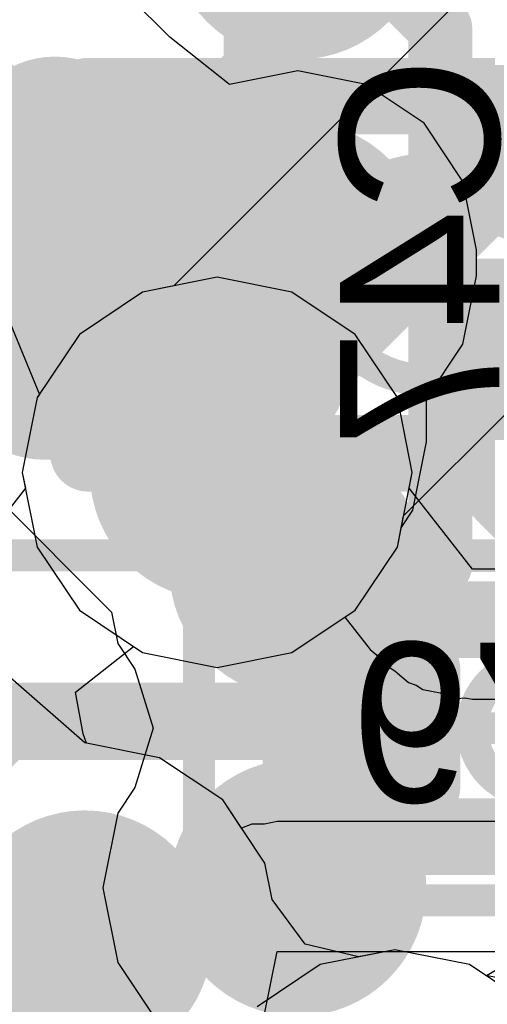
# Model space of a CAD drawing. Header units: millimetres. Extents: x -2 to 68, y -2 to 27.4.
# Tile 369 of 594: x 35.2 to 35.9, y 19.3 to 20.9. Entities that reach past the tile are written whole.
import ezdxf

# ---------------------------------------------------------------- set-up
doc = ezdxf.new("R2010")
doc.units = ezdxf.units.MM
for name, color, linetype in [('BottomLayer', 5, 'Continuous'), ('BottomPaste', 16, 'Continuous'), ('BottomSolder', 6, 'Continuous'), ('DrillGuide', 244, 'Continuous'), ('Mechanical10', 56, 'Continuous'), ('Mechanical17', 56, 'Continuous'), ('Mechanical6', 56, 'Continuous'), ('MidLayer1', 16, 'Continuous'), ('MidLayer2', 76, 'Continuous'), ('MidLayer3', 90, 'Continuous'), ('MidLayer4', 156, 'Continuous'), ('MidLayer5', 130, 'Continuous'), ('MidLayer6', 216, 'Continuous'), ('MidLayer7', 6, 'Continuous'), ('MidLayer8', 54, 'Continuous'), ('MultiLayer', 9, 'Continuous'), ('TopLayer', 1, 'Continuous'), ('TopPaste', 8, 'Continuous'), ('TopSolder', 216, 'Continuous'), ('ViaHoleLayer', 16, 'Continuous')]:
    doc.layers.add(name, color=color, linetype=linetype)

# ---------------------------------------------------------------- blocks, each defined once
blk = doc.blocks.new('BGA486C50P27X27_1400X1400X125_227')
at = {"layer": 'TopLayer', "const_width": 0.1}
for points in [[(3.95, 0.5, 1), (4.05, 0.5, 1)], [(4.45, 0.5, 1), (4.55, 0.5, 1)], [(4.95, 0.5, 1), (5.05, 0.5, 1)]]:
    blk.add_lwpolyline(points, format="xyb", close=True, dxfattribs=at)
at = {"layer": 'TopPaste', "const_width": 0.1}
for points in [[(3.95, 0.5, 1), (4.05, 0.5, 1)], [(4.45, 0.5, 1), (4.55, 0.5, 1)], [(4.95, 0.5, 1), (5.05, 0.5, 1)]]:
    blk.add_lwpolyline(points, format="xyb", close=True, dxfattribs=at)
at = {"layer": 'TopSolder', "const_width": 0.2016}
for points in [[(3.8992, 0.5, 1), (4.1008, 0.5, 1)], [(4.3992, 0.5, 1), (4.6008, 0.5, 1)], [(4.8992, 0.5, 1), (5.1008, 0.5, 1)], [(5.3992, 0.5, 1), (5.6008, 0.5, 1)]]:
    blk.add_lwpolyline(points, format="xyb", close=True, dxfattribs=at)
blk = doc.blocks.new('CAP_0201_B_383')
at = {"layer": 'BottomLayer', "const_width": 0.0806}
for points in [[(-0.3897, 0.0894, 1), (-0.3091, 0.0894, 1)], [(-0.2409, 0.0894, 1), (-0.1603, 0.0894, 1)], [(0.1603, 0.0894, 1), (0.2409, 0.0894, 1)], [(0.3091, 0.0894, 1), (0.3897, 0.0894, 1)], [(-0.3897, -0.0894, 1), (-0.3091, -0.0894, 1)], [(-0.2409, -0.0894, 1), (-0.1603, -0.0894, 1)], [(0.1603, -0.0894, 1), (0.2409, -0.0894, 1)], [(0.3091, -0.0894, 1), (0.3897, -0.0894, 1)]]:
    blk.add_lwpolyline(points, format="xyb", close=True, dxfattribs=at)
at = {"layer": 'BottomLayer'}
for points in [[(-0.2006, 0.17), (-0.3494, 0.17), (-0.2006, -0.17), (-0.3494, -0.17)], [(0.2006, -0.17), (0.3494, -0.17), (0.2006, 0.17), (0.3494, 0.17)], [(-0.12, 0.0894), (-0.43, 0.0894), (-0.12, -0.0894), (-0.43, -0.0894)], [(0.12, -0.0894), (0.43, -0.0894), (0.12, 0.0894), (0.43, 0.0894)]]:
    blk.add_solid(points, dxfattribs=at)
at = {"layer": 'BottomPaste', "const_width": 0.0806}
for points in [[(-0.3897, 0.0894, 1), (-0.3091, 0.0894, 1)], [(-0.2409, 0.0894, 1), (-0.1603, 0.0894, 1)], [(0.1603, 0.0894, 1), (0.2409, 0.0894, 1)], [(0.3091, 0.0894, 1), (0.3897, 0.0894, 1)], [(-0.3897, -0.0894, 1), (-0.3091, -0.0894, 1)], [(-0.2409, -0.0894, 1), (-0.1603, -0.0894, 1)], [(0.1603, -0.0894, 1), (0.2409, -0.0894, 1)], [(0.3091, -0.0894, 1), (0.3897, -0.0894, 1)]]:
    blk.add_lwpolyline(points, format="xyb", close=True, dxfattribs=at)
at = {"layer": 'BottomPaste'}
for points in [[(-0.2006, 0.17), (-0.3494, 0.17), (-0.2006, -0.17), (-0.3494, -0.17)], [(0.2006, -0.17), (0.3494, -0.17), (0.2006, 0.17), (0.3494, 0.17)], [(-0.12, 0.0894), (-0.43, 0.0894), (-0.12, -0.0894), (-0.43, -0.0894)], [(0.12, -0.0894), (0.43, -0.0894), (0.12, 0.0894), (0.43, 0.0894)]]:
    blk.add_solid(points, dxfattribs=at)
at = {"layer": 'BottomSolder', "const_width": 0.0806}
for points in [[(-0.3897, 0.0894, 1), (-0.3091, 0.0894, 1)], [(-0.2409, 0.0894, 1), (-0.1603, 0.0894, 1)], [(0.1603, 0.0894, 1), (0.2409, 0.0894, 1)], [(0.3091, 0.0894, 1), (0.3897, 0.0894, 1)], [(-0.3897, -0.0894, 1), (-0.3091, -0.0894, 1)], [(-0.2409, -0.0894, 1), (-0.1603, -0.0894, 1)], [(0.1603, -0.0894, 1), (0.2409, -0.0894, 1)], [(0.3091, -0.0894, 1), (0.3897, -0.0894, 1)]]:
    blk.add_lwpolyline(points, format="xyb", close=True, dxfattribs=at)
at = {"layer": 'BottomSolder'}
for points in [[(-0.2006, 0.17), (-0.3494, 0.17), (-0.2006, -0.17), (-0.3494, -0.17)], [(0.2006, -0.17), (0.3494, -0.17), (0.2006, 0.17), (0.3494, 0.17)], [(-0.12, 0.0894), (-0.43, 0.0894), (-0.12, -0.0894), (-0.43, -0.0894)], [(0.12, -0.0894), (0.43, -0.0894), (0.12, 0.0894), (0.43, 0.0894)]]:
    blk.add_solid(points, dxfattribs=at)
at = {"layer": 'Mechanical10', "const_width": 0.12}
for points in [[(-0.32, 0.17), (0.32, 0.17)], [(-0.32, -0.17), (-0.32, 0.17)], [(0.32, -0.17), (0.32, 0.17)], [(-0.32, -0.17), (0.32, -0.17)]]:
    blk.add_lwpolyline(points, dxfattribs=at)
at = {"layer": 'Mechanical10', "const_width": 0.06}
for points in [[(-0.35, 0.17, 1), (-0.29, 0.17, 1)], [(-0.35, 0.17, 1), (-0.29, 0.17, 1)], [(0.29, 0.17, 1), (0.35, 0.17, 1)], [(0.29, 0.17, 1), (0.35, 0.17, 1)], [(-0.35, -0.17, 1), (-0.29, -0.17, 1)], [(-0.35, -0.17, 1), (-0.29, -0.17, 1)], [(0.29, -0.17, 1), (0.35, -0.17, 1)], [(0.29, -0.17, 1), (0.35, -0.17, 1)]]:
    blk.add_lwpolyline(points, format="xyb", close=True, dxfattribs=at)
at = {"layer": 'Mechanical6', "const_width": 0.05}
for points in [[(-0.53, 0.27), (0.53, 0.27)], [(-0.53, -0.27), (-0.53, 0.27)], [(0.53, -0.27), (0.53, 0.27)], [(0, -0.135), (0, 0.135)], [(-0.135, 0), (0.135, 0)], [(-0.53, -0.27), (0.53, -0.27)]]:
    blk.add_lwpolyline(points, dxfattribs=at)
at = {"layer": 'Mechanical6'}
for points, const_width in [([(-0.5425, 0.27, 1), (-0.5175, 0.27, 1)], 0.025), ([(-0.5425, 0.27, 1), (-0.5175, 0.27, 1)], 0.025), ([(0.5175, 0.27, 1), (0.5425, 0.27, 1)], 0.025), ([(0.5175, 0.27, 1), (0.5425, 0.27, 1)], 0.025), ([(-0.0125, 0.135, 1), (0.0125, 0.135, 1)], 0.025), ([(0.1013, 0, 1), (-0.1013, 0, 1)], 0.05), ([(-0.1475, 0, 1), (-0.1225, 0, 1)], 0.025), ([(-0.1138, 0, 1), (-0.0888, 0, 1)], 0.025), ([(0.0888, 0, 1), (0.1138, 0, 1)], 0.025), ([(0.1225, 0, 1), (0.1475, 0, 1)], 0.025), ([(-0.0125, -0.135, 1), (0.0125, -0.135, 1)], 0.025), ([(-0.5425, -0.27, 1), (-0.5175, -0.27, 1)], 0.025), ([(-0.5425, -0.27, 1), (-0.5175, -0.27, 1)], 0.025), ([(0.5175, -0.27, 1), (0.5425, -0.27, 1)], 0.025), ([(0.5175, -0.27, 1), (0.5425, -0.27, 1)], 0.025)]:
    blk.add_lwpolyline(points, format="xyb", close=True, dxfattribs=dict(at, const_width=const_width))
blk = doc.blocks.new('CAP_0402_B_422')
at = {"layer": 'BottomLayer', "const_width": 0.1508}
for points in [[(-0.6746, 0.1392, 1), (-0.5238, 0.1392, 1)], [(-0.3462, 0.1392, 1), (-0.1954, 0.1392, 1)], [(-0.6746, -0.1392, 1), (-0.5238, -0.1392, 1)], [(-0.3462, -0.1392, 1), (-0.1954, -0.1392, 1)]]:
    blk.add_lwpolyline(points, format="xyb", close=True, dxfattribs=at)
at = {"layer": 'BottomLayer'}
for points in [[(-0.2708, 0.29), (-0.5992, 0.29), (-0.2708, -0.29), (-0.5992, -0.29)], [(-0.12, 0.1392), (-0.75, 0.1392), (-0.12, -0.1392), (-0.75, -0.1392)]]:
    blk.add_solid(points, dxfattribs=at)
at = {"layer": 'BottomPaste', "const_width": 0.1508}
for points in [[(-0.6746, 0.1392, 1), (-0.5238, 0.1392, 1)], [(-0.3462, 0.1392, 1), (-0.1954, 0.1392, 1)], [(-0.6746, -0.1392, 1), (-0.5238, -0.1392, 1)], [(-0.3462, -0.1392, 1), (-0.1954, -0.1392, 1)]]:
    blk.add_lwpolyline(points, format="xyb", close=True, dxfattribs=at)
at = {"layer": 'BottomPaste'}
for points in [[(-0.2708, 0.29), (-0.5992, 0.29), (-0.2708, -0.29), (-0.5992, -0.29)], [(-0.12, 0.1392), (-0.75, 0.1392), (-0.12, -0.1392), (-0.75, -0.1392)]]:
    blk.add_solid(points, dxfattribs=at)
at = {"layer": 'BottomSolder', "const_width": 0.1508}
for points in [[(-0.6746, 0.1392, 1), (-0.5238, 0.1392, 1)], [(-0.3462, 0.1392, 1), (-0.1954, 0.1392, 1)], [(-0.6746, -0.1392, 1), (-0.5238, -0.1392, 1)], [(-0.3462, -0.1392, 1), (-0.1954, -0.1392, 1)]]:
    blk.add_lwpolyline(points, format="xyb", close=True, dxfattribs=at)
at = {"layer": 'BottomSolder'}
for points in [[(-0.2708, 0.29), (-0.5992, 0.29), (-0.2708, -0.29), (-0.5992, -0.29)], [(-0.12, 0.1392), (-0.75, 0.1392), (-0.12, -0.1392), (-0.75, -0.1392)]]:
    blk.add_solid(points, dxfattribs=at)
at = {"layer": 'Mechanical10', "const_width": 0.12}
for points in [[(-0.53, 0.28), (0.53, 0.28)], [(-0.53, -0.28), (-0.53, 0.28)], [(-0.53, -0.28), (0.53, -0.28)]]:
    blk.add_lwpolyline(points, dxfattribs=at)
at = {"layer": 'Mechanical10', "const_width": 0.06}
for points in [[(-0.56, 0.28, 1), (-0.5, 0.28, 1)], [(-0.56, 0.28, 1), (-0.5, 0.28, 1)], [(-0.56, -0.28, 1), (-0.5, -0.28, 1)], [(-0.56, -0.28, 1), (-0.5, -0.28, 1)]]:
    blk.add_lwpolyline(points, format="xyb", close=True, dxfattribs=at)
at = {"layer": 'Mechanical6', "const_width": 0.05}
for points in [[(0, -0.22), (0, 0.22)], [(-0.22, 0), (0.22, 0)], [(-0.9, -0.44), (0.9, -0.44)]]:
    blk.add_lwpolyline(points, dxfattribs=at)
at = {"layer": 'Mechanical6'}
for points, const_width in [([(-0.0125, 0.22, 1), (0.0125, 0.22, 1)], 0.025), ([(0.165, 0, 1), (-0.165, 0, 1)], 0.05), ([(-0.2325, 0, 1), (-0.2075, 0, 1)], 0.025), ([(-0.1775, 0, 1), (-0.1525, 0, 1)], 0.025), ([(-0.0125, -0.22, 1), (0.0125, -0.22, 1)], 0.025)]:
    blk.add_lwpolyline(points, format="xyb", close=True, dxfattribs=dict(at, const_width=const_width))

msp = doc.modelspace()

# ---------------------------------------------------------------- linework, layer by layer
at = {"layer": 'BottomLayer', "const_width": 0.1}
for points in [[(34.8661, 20.4609), (35.3913, 20.4609)], [(34.8164, 19.4), (35.1664, 19.75)], [(35.1664, 19.75), (35.725, 19.75)]]:
    msp.add_lwpolyline(points, dxfattribs=at)
at = {"layer": 'BottomLayer', "const_width": 0.05}
for points in [[(35.3663, 20.4609, 1), (35.4163, 20.4609, 1)], [(35.1414, 19.75, 1), (35.1914, 19.75, 1)], [(35.1414, 19.75, 1), (35.1914, 19.75, 1)], [(35.7, 19.75, 1), (35.75, 19.75, 1)]]:
    msp.add_lwpolyline(points, format="xyb", close=True, dxfattribs=at)
at = {"layer": 'DrillGuide'}
for points, const_width in [([(35.2191, 20.6529, 1), (35.2691, 20.6529, 1)], 0.05), ([(35.6, 20.5, 1), (35.65, 20.5, 1)], 0.05), ([(35.4486, 20.1511, 1), (35.5486, 20.1511, 1)], 0.1), ([(35.2408, 19.4212, 1), (35.3408, 19.4212, 1)], 0.1)]:
    msp.add_lwpolyline(points, format="xyb", close=True, dxfattribs=dict(at, const_width=const_width))
at = {"layer": 'MidLayer1'}
for p, q in [((35.4243, 20.8331), (35.2668, 20.9906)), ((35.5177, 20.759), (35.4243, 20.8331)), ((35.625, 20.7804), (35.5177, 20.759)), ((35.7323, 20.759), (35.625, 20.7804)), ((35.8233, 20.6983), (35.7323, 20.759)), ((35.884, 20.6073), (35.8233, 20.6983)), ((35.9054, 20.5), (35.884, 20.6073)), ((35.9054, 20.4594), (35.9054, 20.5)), ((35.884, 20.3521), (35.9054, 20.4594)), ((35.1616, 20.4144), (35.2195, 20.2734)), ((35.8268, 20.2665), (35.884, 20.3521)), ((35.216, 20.2682), (35.1927, 20.1511)), ((35.2195, 20.2734), (35.216, 20.2682)), ((35.8268, 20.1989), (35.8268, 20.2665)), ((35.8055, 20.0916), (35.8268, 20.1989)), ((35.1927, 20.1511), (35.216, 20.034)), ((35.7872, 20.0643), (35.8055, 20.0916)), ((35.7812, 20.034), (35.7872, 20.0643)), ((35.216, 20.034), (35.2823, 19.9348)), ((35.7149, 19.9348), (35.7812, 20.034)), ((35.2823, 19.9348), (35.3815, 19.8685)), ((35.6156, 19.8685), (35.7149, 19.9348)), ((35.3815, 19.8685), (35.4986, 19.8452)), ((35.4986, 19.8452), (35.6156, 19.8685)), ((35.7773, 19.4027), (35.6603, 19.3794)), ((35.8944, 19.3794), (35.7773, 19.4027)), ((35.6603, 19.3794), (35.5611, 19.3131)), ((35.92, 19.3623), (35.8944, 19.3794)), ((35.9523, 19.3559), (35.92, 19.3623))]:
    msp.add_line(p, q, dxfattribs=at)
for points, const_width in [([(35.0865, 20.8104), (35.2441, 20.6529)], 0.1), ([(35.625, 20.4594), (35.625, 20.5)], 0.15), ([(35.5464, 20.3808), (35.625, 20.4594)], 0.15), ([(35.5464, 20.1989), (35.5464, 20.3808)], 0.15), ([(35.4986, 20.1511), (35.5464, 20.1989)], 0.15), ([(35.2822, 19.4126), (35.2908, 19.4212)], 0.1), ([(35.2822, 19.0822), (35.2822, 19.4126)], 0.1)]:
    msp.add_lwpolyline(points, dxfattribs=dict(at, const_width=const_width))
for points, const_width in [([(35.9195, 20.6604, 1), (36.0695, 20.6604, 1)], 0.15), ([(35.1691, 20.6529, 1), (35.3191, 20.6529, 1)], 0.15), ([(35.2191, 20.6529, 1), (35.2691, 20.6529, 1)], 0.05), ([(35.55, 20.5, 1), (35.7, 20.5, 1)], 0.15), ([(35.5875, 20.5, 1), (35.6625, 20.5, 1)], 0.075), ([(35.5875, 20.4594, 1), (35.6625, 20.4594, 1)], 0.075), ([(35.5875, 20.4594, 1), (35.6625, 20.4594, 1)], 0.075), ([(35.5089, 20.3808, 1), (35.5839, 20.3808, 1)], 0.075), ([(35.5089, 20.3808, 1), (35.5839, 20.3808, 1)], 0.075), ([(35.3986, 20.1511, 1), (35.5986, 20.1511, 1)], 0.2), ([(35.5089, 20.1989, 1), (35.5839, 20.1989, 1)], 0.075), ([(35.5089, 20.1989, 1), (35.5839, 20.1989, 1)], 0.075), ([(35.4611, 20.1511, 1), (35.5361, 20.1511, 1)], 0.075), ([(35.1908, 19.4212, 1), (35.3908, 19.4212, 1)], 0.2), ([(35.2658, 19.4212, 1), (35.3158, 19.4212, 1)], 0.05), ([(35.2572, 19.4126, 1), (35.3072, 19.4126, 1)], 0.05), ([(35.2572, 19.4126, 1), (35.3072, 19.4126, 1)], 0.05)]:
    msp.add_lwpolyline(points, format="xyb", close=True, dxfattribs=dict(at, const_width=const_width))
at = {"layer": 'MidLayer2'}
for p, q in [((35.4986, 20.457), (35.3815, 20.4337)), ((35.6156, 20.4337), (35.4986, 20.457)), ((35.3815, 20.4337), (35.2823, 20.3674)), ((35.7149, 20.3674), (35.6156, 20.4337)), ((35.2823, 20.3674), (35.216, 20.2682)), ((35.7812, 20.2682), (35.7149, 20.3674)), ((35.216, 20.2682), (35.1927, 20.1511)), ((35.8045, 20.1511), (35.7812, 20.2682)), ((35.1927, 20.1511), (35.216, 20.034)), ((35.7812, 20.034), (35.8045, 20.1511)), ((35.216, 20.034), (35.2823, 19.9348)), ((35.7149, 19.9348), (35.7812, 20.034)), ((35.2823, 19.9348), (35.3815, 19.8685)), ((35.6156, 19.8685), (35.7149, 19.9348)), ((35.3815, 19.8685), (35.4986, 19.8452)), ((35.4986, 19.8452), (35.6156, 19.8685)), ((35.7773, 19.4027), (35.6603, 19.3794)), ((35.8944, 19.3794), (35.7773, 19.4027)), ((35.6603, 19.3794), (35.5611, 19.3131)), ((35.9936, 19.3131), (35.8944, 19.3794))]:
    msp.add_line(p, q, dxfattribs=at)
at = {"layer": 'MidLayer2', "const_width": 0.2}
for points in [[(35.3986, 20.1511, 1), (35.5986, 20.1511, 1)], [(35.1908, 19.4212, 1), (35.3908, 19.4212, 1)]]:
    msp.add_lwpolyline(points, format="xyb", close=True, dxfattribs=at)
at = {"layer": 'MidLayer3'}
for p, q in [((35.4986, 20.457), (35.3815, 20.4337)), ((35.6156, 20.4337), (35.4986, 20.457)), ((35.3815, 20.4337), (35.2823, 20.3674)), ((35.7149, 20.3674), (35.6156, 20.4337)), ((35.2823, 20.3674), (35.216, 20.2682)), ((35.7812, 20.2682), (35.7149, 20.3674)), ((35.216, 20.2682), (35.1927, 20.1511)), ((35.8045, 20.1511), (35.7812, 20.2682)), ((35.1927, 20.1511), (35.216, 20.034)), ((35.7812, 20.034), (35.8045, 20.1511)), ((35.216, 20.034), (35.2823, 19.9348)), ((35.7149, 19.9348), (35.7812, 20.034)), ((35.2823, 19.9348), (35.3815, 19.8685)), ((35.6156, 19.8685), (35.7149, 19.9348)), ((35.3815, 19.8685), (35.4986, 19.8452)), ((35.4986, 19.8452), (35.6156, 19.8685)), ((35.7773, 19.4027), (35.6603, 19.3794)), ((35.8944, 19.3794), (35.7773, 19.4027)), ((35.6603, 19.3794), (35.5611, 19.3131)), ((35.9936, 19.3131), (35.8944, 19.3794))]:
    msp.add_line(p, q, dxfattribs=at)
at = {"layer": 'MidLayer3', "const_width": 0.2}
for points in [[(35.3986, 20.1511, 1), (35.5986, 20.1511, 1)], [(35.1908, 19.4212, 1), (35.3908, 19.4212, 1)]]:
    msp.add_lwpolyline(points, format="xyb", close=True, dxfattribs=at)
at = {"layer": 'MidLayer4'}
for p, q in [((35.4986, 20.457), (35.3815, 20.4337)), ((35.6156, 20.4337), (35.4986, 20.457)), ((35.3815, 20.4337), (35.2823, 20.3674)), ((35.7149, 20.3674), (35.6156, 20.4337)), ((35.2823, 20.3674), (35.216, 20.2682)), ((35.7812, 20.2682), (35.7149, 20.3674)), ((35.216, 20.2682), (35.1927, 20.1511)), ((35.8045, 20.1511), (35.7812, 20.2682)), ((35.1927, 20.1511), (35.216, 20.034)), ((35.7812, 20.034), (35.8045, 20.1511)), ((35.216, 20.034), (35.2823, 19.9348)), ((35.7149, 19.9348), (35.7812, 20.034)), ((35.2823, 19.9348), (35.3815, 19.8685)), ((35.6156, 19.8685), (35.7149, 19.9348)), ((35.3815, 19.8685), (35.4986, 19.8452)), ((35.4986, 19.8452), (35.6156, 19.8685)), ((36.0218, 19.4219), (35.9211, 19.3616)), ((35.7773, 19.4027), (35.6603, 19.3794)), ((35.8944, 19.3794), (35.7773, 19.4027)), ((35.6603, 19.3794), (35.5611, 19.3131)), ((35.9211, 19.3616), (35.8944, 19.3794))]:
    msp.add_line(p, q, dxfattribs=at)
at = {"layer": 'MidLayer4', "const_width": 0.2}
for points in [[(35.3986, 20.1511, 1), (35.5986, 20.1511, 1)], [(35.1908, 19.4212, 1), (35.3908, 19.4212, 1)]]:
    msp.add_lwpolyline(points, format="xyb", close=True, dxfattribs=at)
at = {"layer": 'MidLayer5', "const_width": 0.1}
for points in [[(35.5585, 20.7837), (35.5585, 21.8288)], [(35.775, 20.9211), (35.8486, 20.8475)], [(35.8486, 20.0061), (35.8486, 20.8475)], [(34.8753, 20.1005), (35.5585, 20.7837)], [(35.6137, 19.7712), (35.8486, 20.0061)], [(34.9013, 19.7712), (35.6137, 19.7712)]]:
    msp.add_lwpolyline(points, dxfattribs=at)
at = {"layer": 'MidLayer5'}
for points, const_width in [([(35.8236, 20.8475, 1), (35.8736, 20.8475, 1)], 0.05), ([(35.8236, 20.8475, 1), (35.8736, 20.8475, 1)], 0.05), ([(35.5335, 20.7837, 1), (35.5835, 20.7837, 1)], 0.05), ([(35.5335, 20.7837, 1), (35.5835, 20.7837, 1)], 0.05), ([(35.3986, 20.1511, 1), (35.5986, 20.1511, 1)], 0.2), ([(35.8236, 20.0061, 1), (35.8736, 20.0061, 1)], 0.05), ([(35.8236, 20.0061, 1), (35.8736, 20.0061, 1)], 0.05), ([(35.5887, 19.7712, 1), (35.6387, 19.7712, 1)], 0.05), ([(35.5887, 19.7712, 1), (35.6387, 19.7712, 1)], 0.05), ([(35.1908, 19.4212, 1), (35.3908, 19.4212, 1)], 0.2)]:
    msp.add_lwpolyline(points, format="xyb", close=True, dxfattribs=dict(at, const_width=const_width))
at = {"layer": 'MidLayer6'}
for p, q in [((35.8832, 20.8962), (35.4304, 20.4434)), ((35.7909, 20.0829), (36.169, 20.461)), ((35.4304, 20.4434), (35.3815, 20.4337)), ((35.3815, 20.4337), (35.2823, 20.3674)), ((35.2823, 20.3674), (35.216, 20.2682)), ((35.216, 20.2682), (35.1927, 20.1511)), ((35.1927, 20.1511), (35.216, 20.034)), ((35.7812, 20.034), (35.7909, 20.0829)), ((35.216, 20.034), (35.2823, 19.9348)), ((35.7149, 19.9348), (35.7812, 20.034)), ((35.2823, 19.9348), (35.3815, 19.8685)), ((35.6156, 19.8685), (35.7149, 19.9348)), ((35.3815, 19.8685), (35.4986, 19.8452)), ((35.4986, 19.8452), (35.6156, 19.8685)), ((35.7773, 19.4027), (35.6603, 19.3794)), ((35.8944, 19.3794), (35.7773, 19.4027)), ((35.6603, 19.3794), (35.5611, 19.3131)), ((35.9936, 19.3131), (35.8944, 19.3794))]:
    msp.add_line(p, q, dxfattribs=at)
at = {"layer": 'MidLayer6', "const_width": 0.1}
msp.add_lwpolyline([(35.4986, 20.1511), (36.0634, 20.7159)], dxfattribs=at)
at = {"layer": 'MidLayer6'}
for points, const_width in [([(35.3986, 20.1511, 1), (35.5986, 20.1511, 1)], 0.2), ([(35.4736, 20.1511, 1), (35.5236, 20.1511, 1)], 0.05), ([(35.1908, 19.4212, 1), (35.3908, 19.4212, 1)], 0.2)]:
    msp.add_lwpolyline(points, format="xyb", close=True, dxfattribs=dict(at, const_width=const_width))
at = {"layer": 'MidLayer7'}
for p, q in [((35.4986, 20.457), (35.3815, 20.4337)), ((35.6156, 20.4337), (35.4986, 20.457)), ((35.3815, 20.4337), (35.2823, 20.3674)), ((35.7149, 20.3674), (35.6156, 20.4337)), ((35.2823, 20.3674), (35.216, 20.2682)), ((35.7812, 20.2682), (35.7149, 20.3674)), ((35.216, 20.2682), (35.1927, 20.1511)), ((35.8045, 20.1511), (35.7812, 20.2682)), ((35.1927, 20.1511), (35.1977, 20.1262)), ((35.7995, 20.1262), (35.8045, 20.1511)), ((35.1977, 20.1262), (35.0982, 19.9992)), ((35.899, 19.9992), (35.7995, 20.1262)), ((36.2672, 19.9992), (35.899, 19.9992)), ((35.6156, 19.8685), (35.6988, 19.9241)), ((35.6988, 19.9241), (35.7385, 19.8734)), ((35.2762, 19.8066), (35.3671, 19.8782)), ((35.3671, 19.8782), (35.3815, 19.8685)), ((35.3815, 19.8685), (35.4986, 19.8452)), ((35.4986, 19.8452), (35.6156, 19.8685)), ((35.7385, 19.8734), (35.7479, 19.8653)), ((35.7479, 19.8653), (35.7548, 19.855)), ((35.7548, 19.855), (35.7778, 19.8396)), ((35.7778, 19.8396), (35.7988, 19.8216)), ((35.7988, 19.8216), (35.8106, 19.8177)), ((35.2882, 19.7414), (35.2762, 19.8066)), ((35.8106, 19.8177), (35.821, 19.8108)), ((35.821, 19.8108), (35.8481, 19.8054)), ((35.8481, 19.8054), (35.8744, 19.7968)), ((35.8744, 19.7968), (35.8868, 19.7977)), ((35.8868, 19.7977), (35.899, 19.7953)), ((35.899, 19.7953), (36.1399, 19.7953)), ((35.2937, 19.7265), (35.2882, 19.7414)), ((35.4078, 19.7038), (35.2937, 19.7265)), ((35.5071, 19.6375), (35.4078, 19.7038)), ((35.5734, 19.5383), (35.5071, 19.6375)), ((35.5847, 19.4816), (35.5734, 19.5383)), ((35.6365, 19.4116), (35.5847, 19.4816)), ((35.7202, 19.3914), (35.6365, 19.4116)), ((35.7773, 19.4027), (35.7202, 19.3914)), ((35.8944, 19.3794), (35.7773, 19.4027)), ((35.9936, 19.3131), (35.8944, 19.3794))]:
    msp.add_line(p, q, dxfattribs=at)
at = {"layer": 'MidLayer7', "const_width": 0.2}
for points in [[(35.3986, 20.1511, 1), (35.5986, 20.1511, 1)], [(35.1908, 19.4212, 1), (35.3908, 19.4212, 1)]]:
    msp.add_lwpolyline(points, format="xyb", close=True, dxfattribs=at)
at = {"layer": 'MidLayer8'}
for p, q in [((35.4986, 20.457), (35.3815, 20.4337)), ((35.6156, 20.4337), (35.4986, 20.457)), ((35.3815, 20.4337), (35.2823, 20.3674)), ((35.7149, 20.3674), (35.6156, 20.4337)), ((35.2823, 20.3674), (35.216, 20.2682)), ((35.7812, 20.2682), (35.7149, 20.3674)), ((35.216, 20.2682), (35.1927, 20.1511)), ((35.8045, 20.1511), (35.7812, 20.2682)), ((35.1927, 20.1511), (35.216, 20.034)), ((35.7812, 20.034), (35.8045, 20.1511)), ((35.216, 20.034), (35.2823, 19.9348)), ((35.7149, 19.9348), (35.7812, 20.034)), ((35.2823, 19.9348), (35.3815, 19.8685)), ((35.6156, 19.8685), (35.7149, 19.9348)), ((35.3815, 19.8685), (35.4986, 19.8452)), ((35.4986, 19.8452), (35.6156, 19.8685)), ((35.2908, 19.7271), (35.1702, 19.8326)), ((35.4078, 19.7038), (35.2908, 19.7271)), ((35.5071, 19.6375), (35.4078, 19.7038)), ((35.5367, 19.5932), (35.5071, 19.6375)), ((35.5924, 19.6037), (35.5727, 19.5998)), ((36.3365, 19.6037), (35.5924, 19.6037)), ((35.5526, 19.5998), (35.5367, 19.5932)), ((35.5727, 19.5998), (35.5526, 19.5998)), ((35.5734, 19.3042), (35.5924, 19.3998)), ((35.5924, 19.3998), (36.3365, 19.3998))]:
    msp.add_line(p, q, dxfattribs=at)
at = {"layer": 'MidLayer8', "const_width": 0.3}
for points in [[(36.0126, 20.1812), (36.0126, 20.3374)], [(36.0126, 20.1812), (36.4579, 19.736)]]:
    msp.add_lwpolyline(points, dxfattribs=at)
at = {"layer": 'MidLayer8'}
for points, const_width in [([(35.9376, 20.3374, 1), (36.0876, 20.3374, 1)], 0.15), ([(35.3986, 20.1511, 1), (35.5986, 20.1511, 1)], 0.2), ([(35.9376, 20.1812, 1), (36.0876, 20.1812, 1)], 0.15), ([(35.9376, 20.1812, 1), (36.0876, 20.1812, 1)], 0.15), ([(35.1908, 19.4212, 1), (35.3908, 19.4212, 1)], 0.2)]:
    msp.add_lwpolyline(points, format="xyb", close=True, dxfattribs=dict(at, const_width=const_width))
at = {"layer": 'MultiLayer'}
for points, const_width in [([(35.9195, 20.6604, 1), (36.0695, 20.6604, 1)], 0.15), ([(35.1691, 20.6529, 1), (35.3191, 20.6529, 1)], 0.15), ([(35.55, 20.5, 1), (35.7, 20.5, 1)], 0.15), ([(35.3986, 20.1511, 1), (35.5986, 20.1511, 1)], 0.2), ([(35.1908, 19.4212, 1), (35.3908, 19.4212, 1)], 0.2)]:
    msp.add_lwpolyline(points, format="xyb", close=True, dxfattribs=dict(at, const_width=const_width))
at = {"layer": 'TopLayer'}
for p, q in [((35.0917, 20.1728), (35.3327, 19.9318)), ((35.0917, 20.1728), (35.3327, 19.9318)), ((35.3327, 19.9318), (35.3424, 19.8829)), ((35.3327, 19.9318), (35.3424, 19.8829)), ((35.3424, 19.8829), (35.3693, 19.8427)), ((35.3424, 19.8829), (35.3693, 19.8427)), ((35.3693, 19.8427), (35.3982, 19.75)), ((35.3693, 19.8427), (35.3982, 19.75)), ((35.3982, 19.75), (35.3693, 19.6573)), ((35.3982, 19.75), (35.3693, 19.6573)), ((35.3693, 19.6573), (35.3424, 19.617)), ((35.3693, 19.6573), (35.3424, 19.617)), ((35.3424, 19.617), (35.3191, 19.5)), ((35.3424, 19.617), (35.3191, 19.5)), ((35.3191, 19.5), (35.3424, 19.3829)), ((35.3191, 19.5), (35.3424, 19.3829)), ((35.3424, 19.3829), (35.4087, 19.2837)), ((35.3424, 19.3829), (35.4087, 19.2837))]:
    msp.add_line(p, q, dxfattribs=at)
for points, const_width in [([(35.9195, 20.6604, 1), (36.0695, 20.6604, 1)], 0.15), ([(35.1691, 20.6529, 1), (35.3191, 20.6529, 1)], 0.15), ([(35.2191, 20.6529, 1), (35.2691, 20.6529, 1)], 0.05), ([(35.247, 20.625, 1), (35.297, 20.625, 1)], 0.05), ([(35.247, 20.625, 1), (35.297, 20.625, 1)], 0.05), ([(35.55, 20.5, 1), (35.7, 20.5, 1)], 0.15), ([(35.247, 20.353, 1), (35.297, 20.353, 1)], 0.05), ([(35.247, 20.353, 1), (35.297, 20.353, 1)], 0.05), ([(35.6, 20, 1), (35.65, 20, 1)], 0.05)]:
    msp.add_lwpolyline(points, format="xyb", close=True, dxfattribs=dict(at, const_width=const_width))
at = {"layer": 'TopLayer', "const_width": 0.1}
for points in [[(35.2441, 20.6529), (35.272, 20.625)], [(35.272, 20.353), (35.272, 20.625)], [(35.272, 20.353), (35.625, 20)]]:
    msp.add_lwpolyline(points, dxfattribs=at)
at = {"layer": 'ViaHoleLayer'}
for points, const_width in [([(35.2191, 20.6529, 1), (35.2691, 20.6529, 1)], 0.05), ([(35.6, 20.5, 1), (35.65, 20.5, 1)], 0.05), ([(35.4486, 20.1511, 1), (35.5486, 20.1511, 1)], 0.1), ([(35.2408, 19.4212, 1), (35.3408, 19.4212, 1)], 0.1)]:
    msp.add_lwpolyline(points, format="xyb", close=True, dxfattribs=dict(at, const_width=const_width))

# ---------------------------------------------------------------- block references
at = {"rotation": 90}
msp.add_blockref('BGA486C50P27X27_1400X1400X125_227', (36.125, 15.5), dxfattribs=at)
for name, p in [('CAP_0402_B_422', (35.8263, 20.4609)), ('CAP_0201_B_383', (36, 19.75))]:
    msp.add_blockref(name, p)

# ---------------------------------------------------------------- texts
at = {"layer": 'Mechanical17', "text_generation_flag": 2}
msp.add_text('C47', height=0.25, rotation=90, dxfattribs=at).set_placement((35.941, 20.8026))
msp.add_text('C79', height=0.25, dxfattribs=at).set_placement((36.322, 19.6342))

doc.saveas('drawing.dxf')
